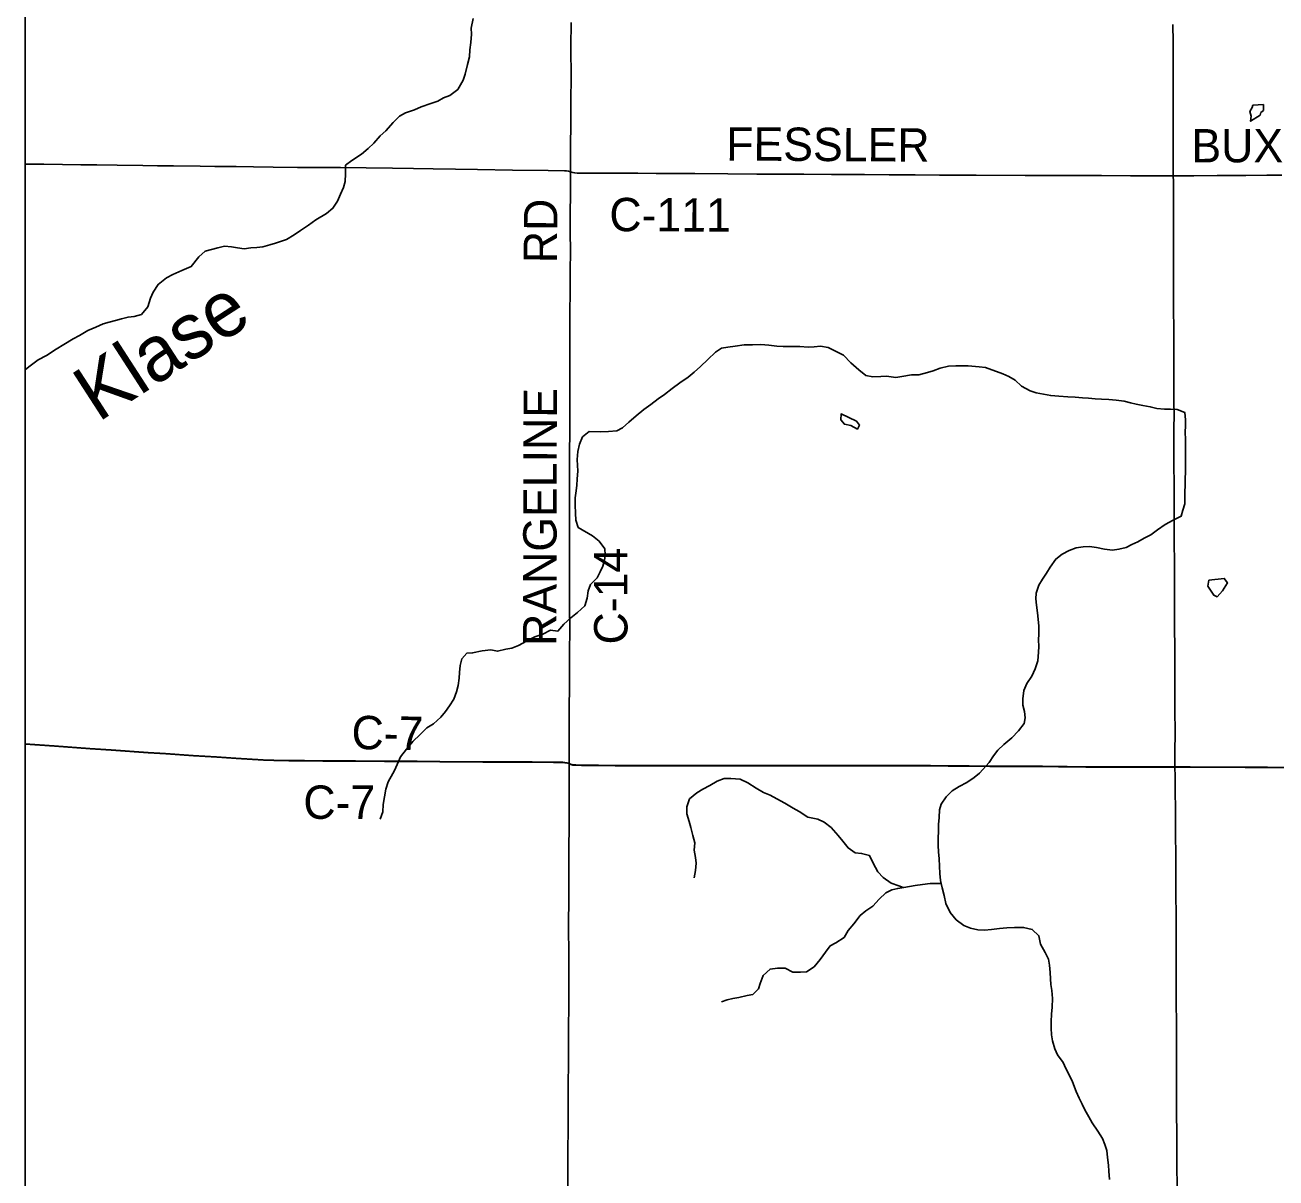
# Model space of a CAD drawing. Extents: x -87 to 2145, y -2128 to 440.
# Drawn here: x -21.6 to 34.6, y -1061.9 to -1010.1 of the extents above; entities that cross this region are included whole.
import ezdxf

# ---------------------------------------------------------------- set-up
doc = ezdxf.new("R2010")
doc.units = 0
for name, color, linetype in [('GM_X_County_Road', 7, 'Continuous'), ('GM_X_County_Road_Text', 7, 'Continuous'), ('GM_X_Minor_Lake', 7, 'Continuous'), ('GM_X_Minor_River', 7, 'Continuous'), ('GM_X_Minor_River_Text', 7, 'Continuous'), ('GM_X_State_Route', 7, 'Continuous'), ('GM_X_Township_Road', 7, 'Continuous'), ('GM_X_Township_Text', 7, 'Continuous'), ('SC_Scratch1', 7, 'Continuous'), ('SH_Cut_Line', 7, 'Continuous')]:
    doc.layers.add(name, color=color, linetype=linetype)

msp = doc.modelspace()

# ---------------------------------------------------------------- linework, layer by layer
at = {"layer": 'GM_X_County_Road'}
for points in [[(2.916, -1016.672), (2.912, -1015.861), (2.921, -1014.172), (2.93, -1013.401), (2.937, -1012.482), (2.931, -1011.039), (2.94, -1009.957)], [(2.849, -1043.28), (2.851, -1043.106), (2.854, -1042.876), (2.856, -1041.072), (2.865, -1039.53), (2.864, -1038.431), (2.872, -1037.086), (2.868, -1036.446), (2.863, -1035.79), (2.869, -1034.724), (2.864, -1033.887), (2.866, -1032.887), (2.87, -1031.378), (2.865, -1030.64), (2.868, -1029.229), (2.873, -1028.442), (2.878, -1027.95), (2.88, -1027.31), (2.883, -1026.178), (2.88, -1025.604), (2.881, -1025.014), (2.883, -1024.407), (2.882, -1023.833), (2.885, -1023.226), (2.898, -1021.848), (2.897, -1021.044), (2.902, -1020.323), (2.894, -1019.289), (2.895, -1018.42), (2.902, -1017.781), (2.908, -1017.174), (2.916, -1016.672)], [(2.916, -1016.672), (3.012, -1016.697), (3.102, -1016.717), (3.213, -1016.727), (4.263, -1016.736), (5.083, -1016.738), (5.936, -1016.736), (6.756, -1016.741), (8.495, -1016.752), (9.988, -1016.764), (11.284, -1016.772), (11.956, -1016.776), (13.4, -1016.781), (14.646, -1016.793), (15.433, -1016.794), (16.123, -1016.793), (17.238, -1016.801), (18.403, -1016.811), (19.502, -1016.817), (20.568, -1016.82), (21.142, -1016.821), (23.357, -1016.834), (24.964, -1016.837), (26.785, -1016.839), (28.081, -1016.85), (29.525, -1016.859), (30.014, -1016.856)], [(30.014, -1016.856), (30.935, -1016.85), (31.985, -1016.844), (33.28, -1016.835), (34.215, -1016.825), (34.888, -1016.824)], [(-21.617, -1042.394), (-20.297, -1042.487), (-18.693, -1042.605), (-17.744, -1042.667), (-16.075, -1042.786), (-15.289, -1042.839), (-14.045, -1042.925), (-12.998, -1042.992), (-12.13, -1043.046), (-10.896, -1043.114), (-10.426, -1043.133), (-9.753, -1043.15), (-9.047, -1043.155), (-8.227, -1043.162), (-6.75, -1043.163), (-5.455, -1043.175), (-4.815, -1043.18), (-3.979, -1043.187), (-2.961, -1043.193), (-1.026, -1043.207), (-0.074, -1043.208), (1.188, -1043.216), (2.141, -1043.223), (2.37, -1043.223), (2.564, -1043.231), (2.661, -1043.236), (2.739, -1043.248), (2.831, -1043.273), (2.849, -1043.28)], [(2.776, -1070.266), (2.772, -1069.691), (2.78, -1068.576), (2.782, -1066.246), (2.786, -1064.885), (2.792, -1061.735), (2.808, -1058.651), (2.819, -1055.797), (2.83, -1053.517), (2.828, -1051.811), (2.826, -1050.679), (2.829, -1049.186), (2.836, -1047.284), (2.849, -1045.889), (2.849, -1044.331), (2.849, -1043.28)], [(2.849, -1043.28), (2.921, -1043.311), (2.969, -1043.328), (3.02, -1043.34), (3.037, -1043.339), (3.152, -1043.348), (3.399, -1043.362), (3.564, -1043.363), (4.172, -1043.367), (4.91, -1043.37), (5.599, -1043.373), (5.976, -1043.37), (6.518, -1043.369), (7.633, -1043.371), (9.01, -1043.374), (9.47, -1043.377), (10.159, -1043.376), (10.831, -1043.378), (11.405, -1043.381), (12.455, -1043.374), (13.226, -1043.372), (13.997, -1043.375), (15.276, -1043.377), (16.031, -1043.376), (17.409, -1043.375), (17.934, -1043.375), (18.507, -1043.377), (19.097, -1043.38), (19.884, -1043.388), (20.836, -1043.395), (21.77, -1043.402), (22.197, -1043.403), (22.951, -1043.401), (24.132, -1043.404), (24.853, -1043.417), (25.246, -1043.423), (26.083, -1043.428), (26.887, -1043.434), (27.822, -1043.435), (29.134, -1043.439), (29.872, -1043.441), (30.085, -1043.441)], [(30.085, -1043.441), (30.183, -1043.441), (30.774, -1043.44), (31.971, -1043.442), (33.251, -1043.45), (34.251, -1043.456), (35.154, -1043.463), (36.039, -1043.456), (36.498, -1043.458), (37.138, -1043.46), (37.679, -1043.46), (38.434, -1043.458), (39.007, -1043.459), (39.696, -1043.46), (40.5, -1043.458), (41.976, -1043.469), (43.125, -1043.463), (43.847, -1043.457), (45.848, -1043.456), (46.783, -1043.449), (47.439, -1043.448), (48.767, -1043.455), (49.953, -1043.463)]]:
    msp.add_lwpolyline(points, dxfattribs=at)
at = {"layer": 'GM_X_Minor_Lake'}
msp.add_line((33.916, -1014.117), (33.949, -1014.007), dxfattribs=at)
for points in [[(33.949, -1014.007), (34.071, -1013.909), (34.067, -1013.647), (33.594, -1013.677), (33.562, -1013.777), (33.457, -1013.966), (33.513, -1014.169), (33.488, -1014.4), (33.916, -1014.117)], [(15.77, -1027.883), (15.074, -1027.558), (15.069, -1027.819), (15.225, -1028.023), (15.515, -1028.079)], [(15.515, -1028.079), (15.813, -1028.235), (15.897, -1028.057), (15.77, -1027.883)], [(31.606, -1035.025), (31.57, -1035.294), (31.842, -1035.71), (31.982, -1035.773), (32.218, -1035.508)], [(32.218, -1035.508), (32.447, -1035.142), (32.3, -1034.949), (31.606, -1035.025)]]:
    msp.add_lwpolyline(points, dxfattribs=at)
at = {"layer": 'GM_X_Minor_River'}
for points in [[(-1.465, -1009.777), (-1.554, -1010.208), (-1.549, -1010.48), (-1.567, -1010.852), (-1.613, -1011.194), (-1.639, -1011.495), (-1.727, -1011.846), (-1.826, -1012.287), (-1.921, -1012.547), (-2.16, -1012.965), (-2.516, -1013.24), (-2.799, -1013.345), (-3.063, -1013.49), (-3.366, -1013.605), (-3.801, -1013.748), (-4.104, -1013.882), (-4.508, -1014.015), (-4.782, -1014.171), (-5.069, -1014.457), (-5.397, -1014.823), (-5.653, -1015.06), (-5.94, -1015.376), (-6.195, -1015.622), (-6.491, -1015.878), (-6.928, -1016.161), (-7.204, -1016.377), (-7.211, -1016.769), (-7.228, -1017.111), (-7.304, -1017.381), (-7.43, -1017.681), (-7.566, -1017.99), (-7.773, -1018.308), (-8.069, -1018.543), (-8.536, -1018.835), (-8.872, -1019.07), (-9.228, -1019.315), (-9.523, -1019.5), (-9.858, -1019.714), (-10.353, -1019.875), (-10.605, -1019.951), (-10.918, -1020.045), (-11.19, -1020.08), (-11.471, -1020.094), (-11.762, -1020.129), (-12.063, -1020.083), (-12.333, -1020.047), (-12.643, -1020.021), (-12.946, -1020.085), (-13.238, -1020.17), (-13.521, -1020.234), (-13.807, -1020.5)], [(-13.807, -1020.5), (-14.146, -1020.926), (-14.561, -1021.108), (-14.976, -1021.281), (-15.25, -1021.436), (-15.637, -1021.73), (-15.855, -1022.078), (-15.97, -1022.347), (-16.098, -1022.736), (-16.386, -1023.092), (-16.709, -1023.176), (-16.981, -1023.201), (-17.273, -1023.285), (-17.556, -1023.36), (-17.828, -1023.425), (-18.11, -1023.499), (-18.434, -1023.653), (-18.789, -1023.807), (-19.174, -1024.03), (-19.448, -1024.175), (-19.865, -1024.438), (-20.22, -1024.642), (-20.657, -1024.924), (-21.022, -1025.128), (-21.44, -1025.441), (-21.617, -1025.57)], [(18.566, -1025.803), (18.245, -1025.796), (17.811, -1025.867), (17.539, -1025.912), (17.119, -1025.853), (16.867, -1025.868), (16.505, -1025.891), (16.186, -1025.824), (15.87, -1025.566), (15.515, -1025.258), (15.18, -1024.919), (14.882, -1024.762), (14.495, -1024.573), (14.144, -1024.516), (13.863, -1024.54), (13.601, -1024.555), (13.22, -1024.527), (12.939, -1024.531), (12.467, -1024.521), (12.186, -1024.505), (11.826, -1024.458), (11.465, -1024.44), (11.093, -1024.442), (10.721, -1024.455), (10.318, -1024.507), (9.986, -1024.56), (9.704, -1024.604), (9.429, -1024.779), (9.081, -1025.104), (8.752, -1025.428), (8.476, -1025.673), (8.2, -1025.899), (7.823, -1026.162), (7.476, -1026.416), (7.139, -1026.68), (6.844, -1026.874), (6.517, -1027.129), (6.211, -1027.353), (5.863, -1027.637), (5.536, -1027.921), (5.24, -1028.176), (4.986, -1028.311), (4.613, -1028.343), (4.272, -1028.356)], [(21.295, -1043.709), (21.729, -1043.229), (21.926, -1042.924), (22.123, -1042.669), (22.399, -1042.415), (22.747, -1042.113), (23.055, -1041.809), (23.303, -1041.475), (23.349, -1041.217), (23.315, -1040.926), (23.251, -1040.645), (23.247, -1040.356), (23.285, -1039.987), (23.422, -1039.67), (23.65, -1039.345), (23.798, -1039.018), (23.926, -1038.661), (23.955, -1038.261), (23.96, -1038.011), (23.956, -1037.711), (23.962, -1037.451), (23.96, -1037.101), (23.936, -1036.78), (23.902, -1036.5), (23.869, -1036.159), (23.825, -1035.868), (23.841, -1035.618), (23.969, -1035.26), (24.125, -1034.983), (24.312, -1034.716), (24.478, -1034.439), (24.727, -1034.084), (25.013, -1033.859), (25.328, -1033.695), (25.652, -1033.582), (25.964, -1033.528), (26.245, -1033.514), (26.556, -1033.56), (26.926, -1033.638), (27.276, -1033.685), (27.568, -1033.641), (27.891, -1033.557), (28.145, -1033.422), (28.419, -1033.298), (28.704, -1033.143), (29.008, -1032.989), (29.304, -1032.764), (29.641, -1032.521), (30.006, -1032.328), (30.362, -1032.155), (30.448, -1031.886), (30.524, -1031.596), (30.53, -1031.336), (30.526, -1031.045), (30.541, -1030.795), (30.539, -1030.444), (30.554, -1030.193), (30.566, -1029.622), (30.562, -1029.361), (30.558, -1029.06), (30.566, -1028.679), (30.552, -1028.408), (30.559, -1028.067), (30.554, -1027.816), (30.531, -1027.484), (30.182, -1027.356), (29.891, -1027.34), (29.62, -1027.345), (29.279, -1027.318), (28.98, -1027.231), (28.65, -1027.175), (28.35, -1027.118), (28.09, -1027.063), (27.81, -1026.987), (27.45, -1026.939), (27.109, -1026.902), (26.778, -1026.895), (26.507, -1026.88), (26.206, -1026.854), (25.936, -1026.828), (25.595, -1026.801), (25.274, -1026.784), (24.863, -1026.756), (24.502, -1026.728), (24.172, -1026.661), (23.852, -1026.604), (23.582, -1026.519), (23.185, -1026.3), (22.909, -1026.043), (22.622, -1025.876), (22.343, -1025.75), (21.566, -1025.473), (21.285, -1025.437), (20.784, -1025.397), (20.493, -1025.391), (20.232, -1025.395), (19.9, -1025.409), (19.537, -1025.491), (19.223, -1025.615), (18.96, -1025.7), (18.566, -1025.803)], [(4.272, -1028.356), (3.749, -1028.344), (3.453, -1028.59), (3.307, -1028.908), (3.24, -1029.248), (3.213, -1029.598), (3.227, -1029.87), (3.233, -1030.121), (3.205, -1030.481), (3.19, -1030.752), (3.165, -1031.012), (3.118, -1031.332), (3.112, -1031.663), (3.135, -1032.024), (3.149, -1032.325), (3.252, -1032.658), (3.901, -1033.031)], [(3.814, -1035.222), (3.804, -1035.222), (4.102, -1034.918), (4.248, -1034.651), (4.364, -1034.393), (4.44, -1034.144), (4.475, -1033.885), (4.451, -1033.624), (4.197, -1033.278), (3.901, -1033.031)], [(3.804, -1035.222), (3.698, -1035.502), (3.651, -1035.842), (3.554, -1036.18), (3.227, -1036.484), (2.921, -1036.718), (2.604, -1037.002), (2.347, -1037.317), (2.017, -1037.281), (1.662, -1037.454), (1.298, -1037.576), (0.933, -1037.769), (0.568, -1037.972), (0.275, -1038.086), (0.003, -1038.131), (-0.37, -1038.223), (-0.68, -1038.157), (-1.062, -1038.21), (-1.496, -1038.301), (-1.747, -1038.306), (-1.973, -1038.562), (-2.049, -1038.87), (-2.085, -1039.179), (-2.101, -1039.439), (-2.137, -1039.758), (-2.223, -1040.046), (-2.34, -1040.383), (-2.527, -1040.679), (-2.713, -1040.935), (-2.918, -1041.19), (-3.255, -1041.483), (-3.55, -1041.667), (-3.857, -1041.96), (-4.175, -1042.283), (-4.462, -1042.627), (-4.73, -1042.97), (-4.995, -1043.557)], [(-4.995, -1043.557), (-5.086, -1043.723), (-5.288, -1044.091), (-5.39, -1044.43), (-5.512, -1045.108), (-5.524, -1045.436), (-5.655, -1045.775)], [(27.149, -1061.977), (27.107, -1061.599), (27.093, -1061.321), (27.051, -1060.983), (27.018, -1060.665), (26.934, -1060.396), (26.829, -1060.126), (26.625, -1059.804), (26.372, -1059.431), (26.208, -1059.16), (26.034, -1058.839), (25.909, -1058.588), (25.774, -1058.317), (25.64, -1058.017), (25.479, -1057.587), (25.336, -1057.266), (25.181, -1056.985), (25.067, -1056.715), (24.813, -1056.372), (24.689, -1056.091), (24.586, -1055.742), (24.542, -1055.473), (24.519, -1055.165), (24.515, -1054.867), (24.533, -1054.54), (24.56, -1054.232), (24.579, -1053.836), (24.547, -1053.477), (24.513, -1053.199), (24.489, -1052.95), (24.475, -1052.661), (24.442, -1052.343), (24.398, -1052.073), (24.244, -1051.762), (24.041, -1051.39), (23.969, -1051.011), (23.674, -1050.726), (23.284, -1050.638), (22.872, -1050.649), (22.53, -1050.651), (22.197, -1050.694), (21.834, -1050.736), (21.522, -1050.759), (21.23, -1050.752), (20.9, -1050.676), (20.601, -1050.56), (20.255, -1050.294), (19.981, -1049.97), (19.779, -1049.567), (19.717, -1049.208), (19.614, -1048.867), (19.541, -1048.537), (19.518, -1048.218), (19.505, -1047.89), (19.483, -1047.551), (19.449, -1047.241), (19.436, -1046.952), (19.443, -1046.643), (19.46, -1046.305), (19.457, -1046.006), (19.484, -1045.698), (19.502, -1045.349), (19.578, -1045.102), (19.797, -1044.767), (20.064, -1044.504), (20.38, -1044.311), (20.736, -1044.119), (21.063, -1043.907), (21.295, -1043.708)], [(17.873, -1048.844), (17.675, -1048.775), (17.326, -1048.648), (16.97, -1048.392), (16.735, -1048.138), (16.522, -1047.755), (16.359, -1047.413), (15.999, -1047.316), (15.708, -1047.289), (15.391, -1047.064), (15.147, -1046.759), (14.941, -1046.506), (14.628, -1046.15), (14.321, -1045.905), (14.033, -1045.779), (13.582, -1045.679), (13.196, -1045.432), (12.918, -1045.286), (12.541, -1045.059), (12.193, -1044.862), (11.885, -1044.695), (11.586, -1044.579), (11.259, -1044.373), (10.882, -1044.135), (10.534, -1043.978), (10.122, -1043.949), (9.821, -1043.952), (9.506, -1044.065), (9.18, -1044.258), (8.865, -1044.43), (8.59, -1044.584), (8.262, -1044.866), (8.133, -1045.212), (8.136, -1045.531), (8.249, -1045.872), (8.313, -1046.142), (8.406, -1046.503), (8.499, -1046.833), (8.471, -1047.171), (8.534, -1047.501), (8.559, -1047.751), (8.531, -1048.088), (8.463, -1048.415)], [(19.57, -1048.667), (19.337, -1048.672), (19.086, -1048.667), (18.733, -1048.709), (18.41, -1048.762), (17.895, -1048.84), (17.623, -1048.884), (17.35, -1048.947), (17.085, -1049.081), (16.787, -1049.373), (16.499, -1049.685), (16.192, -1049.897), (15.936, -1050.11), (15.656, -1050.472), (15.398, -1050.774), (15.21, -1051.088), (14.842, -1051.339), (14.578, -1051.472), (14.37, -1051.756), (14.132, -1052.088), (13.863, -1052.41), (13.526, -1052.631), (13.244, -1052.645), (12.902, -1052.647), (12.564, -1052.471), (12.213, -1052.473), (11.88, -1052.515), (11.572, -1052.807), (11.433, -1053.161), (11.367, -1053.408), (11.11, -1053.65), (10.857, -1053.704), (10.473, -1053.795), (10.211, -1053.829), (9.958, -1053.893), (9.705, -1053.986)]]:
    msp.add_lwpolyline(points, dxfattribs=at)
at = {"layer": 'GM_X_State_Route'}
for points in [[(30.085, -1043.441), (30.087, -1043.154), (30.088, -1042.908), (30.095, -1041.727), (30.089, -1041.005), (30.079, -1039.873), (30.076, -1038.495), (30.07, -1036.74), (30.066, -1035.756), (30.07, -1034.231), (30.059, -1033.329), (30.055, -1032.082), (30.057, -1031.147), (30.044, -1029.408), (30.042, -1028.835), (30.041, -1028.195), (30.048, -1027.604), (30.033, -1026.997), (30.036, -1026.489), (30.036, -1025.259), (30.031, -1023.963), (30.023, -1022.618), (30.025, -1021.601), (30.019, -1020.289), (30.026, -1019.354), (30.025, -1018.911), (30.022, -1018.271), (30.015, -1017.107), (30.014, -1016.856), (30.013, -1016.615), (30.011, -1015.253), (30.007, -1013.367), (30.006, -1012.367), (30.006, -1011.842), (30.002, -1010.841), (29.998, -1010.054)], [(30.183, -1062.423), (30.176, -1061.225), (30.17, -1060.34), (30.154, -1058.552), (30.152, -1057.075), (30.15, -1054.828), (30.146, -1054.139), (30.142, -1052.22), (30.138, -1051.383), (30.124, -1047.873), (30.117, -1045.986), (30.094, -1043.862), (30.085, -1043.441)]]:
    msp.add_lwpolyline(points, dxfattribs=at)
at = {"layer": 'GM_X_Township_Road'}
msp.add_lwpolyline([(-21.617, -1016.323), (-20.778, -1016.331), (-19.925, -1016.341), (-19.105, -1016.352), (-18.383, -1016.354), (-17.48, -1016.365), (-16.316, -1016.384), (-15.66, -1016.395), (-14.938, -1016.407), (-13.741, -1016.418), (-13.085, -1016.426), (-12.577, -1016.43), (-12.117, -1016.429), (-11.346, -1016.44), (-10.46, -1016.458), (-9.362, -1016.47), (-8.492, -1016.476), (-7.426, -1016.482), (-6.278, -1016.499), (-5.097, -1016.512), (-4.145, -1016.521), (-3.26, -1016.535), (-2.259, -1016.549), (-1.275, -1016.567), (0.3, -1016.59), (1.907, -1016.617), (2.633, -1016.62), (2.716, -1016.624), (2.813, -1016.643), (2.916, -1016.672)], dxfattribs=at)
at = {"layer": 'GM_X_Township_Text'}
for points in [[(35.147, -1043.449), (34.245, -1043.442), (33.245, -1043.435), (31.965, -1043.428), (30.768, -1043.426), (30.177, -1043.427), (30.079, -1043.427), (29.866, -1043.426), (29.128, -1043.425), (27.815, -1043.421), (26.88, -1043.42), (26.077, -1043.414), (25.24, -1043.409), (24.846, -1043.403), (24.125, -1043.389), (22.945, -1043.386), (22.191, -1043.388), (21.764, -1043.387), (20.829, -1043.381), (19.878, -1043.374), (19.091, -1043.366), (18.501, -1043.363), (17.927, -1043.361), (17.403, -1043.361), (16.025, -1043.362), (15.27, -1043.363), (13.991, -1043.361), (13.22, -1043.358), (12.449, -1043.36), (11.399, -1043.367), (10.825, -1043.364), (10.153, -1043.362), (9.464, -1043.363), (9.004, -1043.36), (7.627, -1043.357), (6.511, -1043.354), (5.97, -1043.355), (5.593, -1043.358), (4.904, -1043.356), (4.166, -1043.352), (3.558, -1043.349), (3.393, -1043.348), (3.146, -1043.334), (3.03, -1043.325), (3.014, -1043.326), (2.963, -1043.314), (2.915, -1043.296), (2.843, -1043.266), (2.825, -1043.259), (2.733, -1043.234), (2.655, -1043.222), (2.558, -1043.217), (2.364, -1043.209), (2.135, -1043.209), (1.182, -1043.202), (-0.08, -1043.194), (-1.032, -1043.193), (-2.967, -1043.179), (-3.985, -1043.173), (-4.821, -1043.166), (-5.461, -1043.161), (-6.757, -1043.149), (-8.233, -1043.148), (-9.053, -1043.141), (-9.759, -1043.136), (-10.432, -1043.119), (-10.902, -1043.1), (-12.136, -1043.032), (-13.004, -1042.977), (-14.052, -1042.911), (-15.295, -1042.825), (-16.081, -1042.772), (-17.75, -1042.653), (-18.699, -1042.591), (-20.303, -1042.473), (-21.617, -1042.38)], [(-21.617, -1042.38), (-20.303, -1042.473), (-18.699, -1042.591), (-17.75, -1042.653), (-16.081, -1042.772), (-15.295, -1042.825), (-14.052, -1042.911), (-13.004, -1042.977), (-12.136, -1043.032), (-10.902, -1043.1), (-10.432, -1043.119), (-9.759, -1043.136), (-9.053, -1043.141), (-8.233, -1043.148), (-6.757, -1043.149), (-5.461, -1043.161), (-4.821, -1043.166), (-3.985, -1043.173), (-2.967, -1043.179), (-1.032, -1043.193), (-0.08, -1043.194), (1.182, -1043.202), (2.135, -1043.209), (2.364, -1043.209), (2.558, -1043.217), (2.655, -1043.222), (2.733, -1043.234), (2.825, -1043.259), (2.843, -1043.266), (2.915, -1043.296), (2.963, -1043.314), (3.014, -1043.326), (3.03, -1043.325), (3.146, -1043.334), (3.393, -1043.348), (3.558, -1043.349), (4.166, -1043.352), (4.904, -1043.356), (5.593, -1043.358), (5.97, -1043.355), (6.511, -1043.354), (7.627, -1043.357), (9.004, -1043.36), (9.464, -1043.363), (10.153, -1043.362), (10.825, -1043.364), (11.399, -1043.367), (12.449, -1043.36), (13.22, -1043.358), (13.991, -1043.361), (15.27, -1043.363), (16.025, -1043.362), (17.403, -1043.361), (17.927, -1043.361), (18.501, -1043.363), (19.091, -1043.366), (19.878, -1043.374), (20.829, -1043.381), (21.764, -1043.387), (22.191, -1043.388), (22.945, -1043.386), (24.125, -1043.389), (24.846, -1043.403), (25.24, -1043.409), (26.077, -1043.414), (26.88, -1043.42), (27.815, -1043.421), (29.128, -1043.425), (29.866, -1043.426), (30.079, -1043.427), (30.177, -1043.427), (30.768, -1043.426), (31.965, -1043.428), (33.245, -1043.435), (34.245, -1043.442), (35.147, -1043.449)]]:
    msp.add_lwpolyline(points, dxfattribs=at)
at = {"layer": 'SC_Scratch1'}
msp.add_lwpolyline([(-21.617, -825.188), (230.183, -825.188), (230.183, -1245.188), (-21.617, -1245.188)], close=True, dxfattribs=at)
at = {"layer": 'SH_Cut_Line'}
msp.add_lwpolyline([(35.147, -1043.449), (34.245, -1043.442), (33.245, -1043.435), (31.965, -1043.428), (30.768, -1043.426), (30.177, -1043.427), (30.079, -1043.427), (29.866, -1043.426), (29.128, -1043.425), (27.815, -1043.421), (26.88, -1043.42), (26.077, -1043.414), (25.24, -1043.409), (24.846, -1043.403), (24.125, -1043.389), (22.945, -1043.386), (22.191, -1043.388), (21.764, -1043.387), (20.829, -1043.381), (19.878, -1043.374), (19.091, -1043.366), (18.501, -1043.363), (17.927, -1043.361), (17.403, -1043.361), (16.025, -1043.362), (15.27, -1043.363), (13.991, -1043.361), (13.22, -1043.358), (12.449, -1043.36), (11.399, -1043.367), (10.825, -1043.364), (10.153, -1043.362), (9.464, -1043.363), (9.004, -1043.36), (7.627, -1043.357), (6.511, -1043.354), (5.97, -1043.355), (5.593, -1043.358), (4.904, -1043.356), (4.166, -1043.352), (3.558, -1043.349), (3.393, -1043.348), (3.146, -1043.334), (3.03, -1043.325), (3.014, -1043.326), (2.963, -1043.314), (2.915, -1043.296), (2.843, -1043.266), (2.825, -1043.259), (2.733, -1043.234), (2.655, -1043.222), (2.558, -1043.217), (2.364, -1043.209), (2.135, -1043.209), (1.182, -1043.202), (-0.08, -1043.194), (-1.032, -1043.193), (-2.967, -1043.179), (-3.985, -1043.173), (-4.821, -1043.166), (-5.461, -1043.161), (-6.757, -1043.149), (-8.233, -1043.148), (-9.053, -1043.141), (-9.759, -1043.136), (-10.432, -1043.119), (-10.902, -1043.1), (-12.136, -1043.032), (-13.004, -1042.977), (-14.052, -1042.911), (-15.295, -1042.825), (-16.081, -1042.772), (-17.75, -1042.653), (-18.699, -1042.591), (-20.303, -1042.473), (-21.617, -1042.38)], dxfattribs=at)

# ---------------------------------------------------------------- texts
at = {"layer": 'GM_X_County_Road_Text'}
for s, rotation, p in [('FESSLER', 359.6722, (9.908, -1016.164)), ('BUXTON', 0.1651, (30.828, -1016.252)), ('RD', 89.5097, (2.297, -1020.784)), ('C-111', 359.7288, (4.654, -1019.339)), ('RANGELINE', 89.8786, (2.274, -1037.986)), ('C-14', 90, (5.471, -1037.919)), ('C-7', 359.1542, (-6.944, -1042.62)), ('C-7', 0, (-9.103, -1045.759))]:
    msp.add_text(s, height=1.5, rotation=rotation, dxfattribs=at).set_placement(p)
at = {"layer": 'GM_X_Minor_River_Text'}
msp.add_text('Klase', height=2.4967, rotation=32.8889, dxfattribs=at).set_placement((-18.334, -1027.955))

doc.saveas('drawing.dxf')
